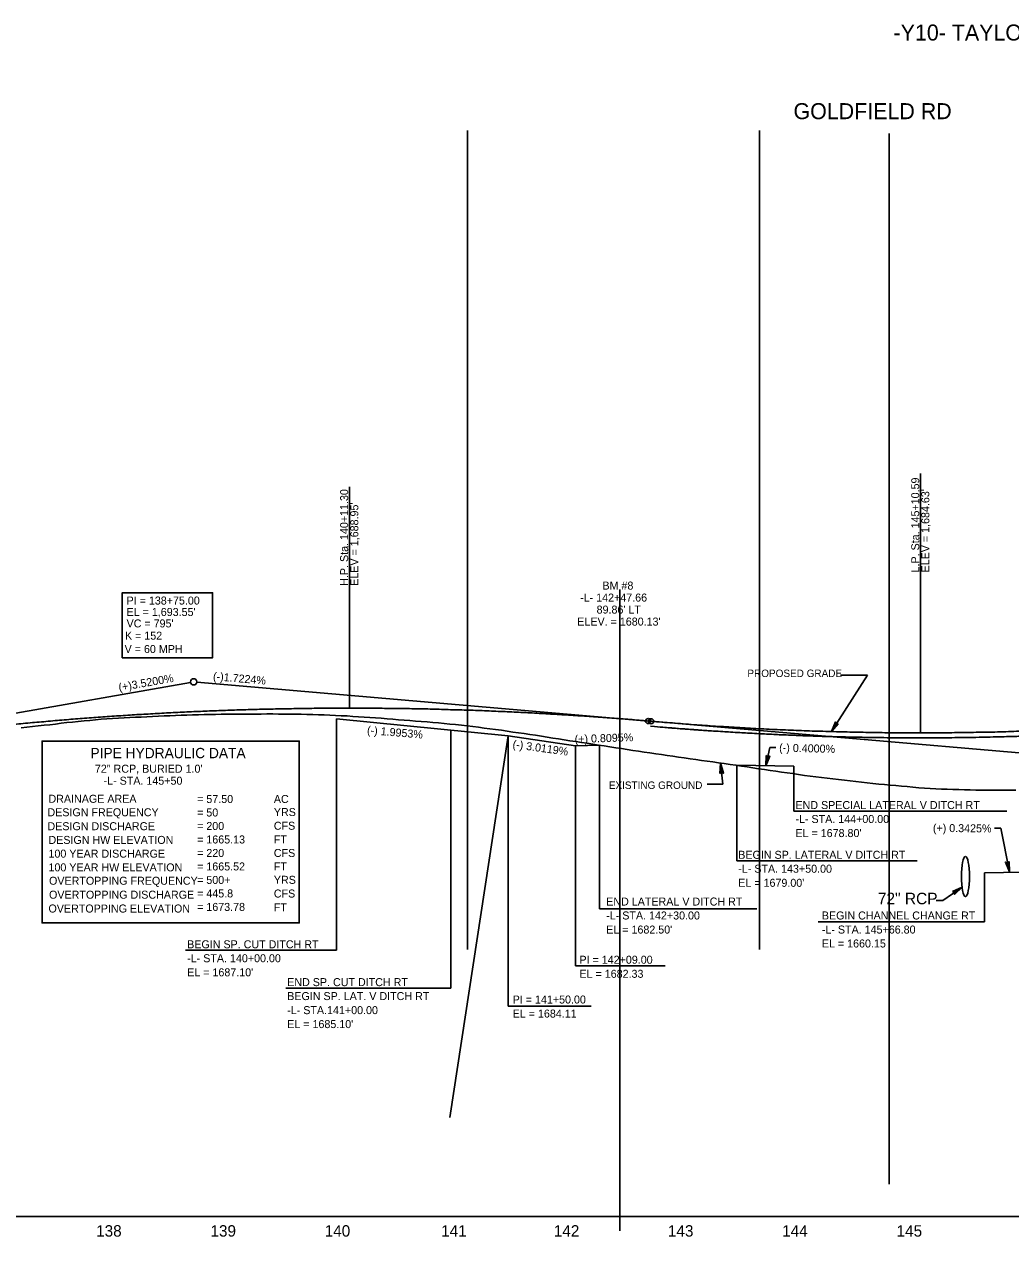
# Model space of a CAD drawing. Extents: x 498575 to 532350, y 405181 to 484585.
# Drawn here: x 518546 to 519409, y 483216 to 484277 of the extents above; entities that cross this region are included whole.
import ezdxf

# ---------------------------------------------------------------- set-up
doc = ezdxf.new("R2010")
doc.units = 0
for name, color, linetype in [('Exist Profile Cell', 7, 'Continuous'), ('Exist Vertical Profile Ground Line', 7, 'Continuous'), ('Exist Vertical Profile Horizontal Axis Label Major', 7, 'Continuous'), ('Prop Drainage Structure Pipe Welded Steel 54in Label', 7, 'Continuous'), ('Prop Grid Mask', 7, 'Continuous'), ('Prop PFL Text', 7, 'Continuous'), ('Prop Vertical Profile Curve Label', 7, 'Continuous'), ('Prop Vertical Profile Ditch Grade Right', 7, 'Continuous'), ('Prop Vertical Profile Ditch Grade Right Label', 7, 'Continuous'), ('Prop Vertical Profile Grade', 7, 'Continuous'), ('Prop Vertical Profile Grade Label', 7, 'Continuous'), ('Prop Vertical Profile Strip Grade', 7, 'Continuous'), ('Prop VPI Label', 7, 'Continuous'), ('Scratch_Level_0', 7, 'Continuous'), ('Scratch_Level_2', 7, 'Continuous'), ('Scratch_Level_4', 7, 'Continuous'), ('Scratch_Level_6', 7, 'Continuous'), ('Sheet Data Text CELL', 7, 'Continuous')]:
    doc.layers.add(name, color=color, linetype=linetype)

msp = doc.modelspace()

# ---------------------------------------------------------------- linework, layer by layer
at = {"layer": 'Exist Profile Cell'}
msp.add_line((505856.7, 483233.7), (526056.7, 483233.7), dxfattribs=at)
at = {"layer": 'Exist Vertical Profile Ground Line'}
for points in [[(518543.2, 483661.2), (518548.2, 483661.8), (518553.2, 483662.4), (518558.2, 483662.9), (518563.2, 483663.5), (518568.2, 483664), (518573.2, 483664.6), (518578.2, 483665.2), (518583.2, 483665.8), (518588.2, 483666.3), (518593.2, 483666.9), (518598.2, 483667.4), (518603.2, 483667.8), (518608.2, 483668.3), (518613.2, 483668.7), (518618.2, 483669.1), (518623.2, 483669.5), (518628.2, 483669.8), (518633.2, 483670), (518638.2, 483670.3), (518643.2, 483670.5), (518648.2, 483670.7), (518653.2, 483671), (518658.2, 483671.2), (518663.2, 483671.4), (518668.2, 483671.7), (518673.2, 483671.9), (518678.2, 483672.1), (518683.2, 483672.3), (518688.2, 483672.4), (518693.2, 483672.5), (518698.2, 483672.7), (518703.2, 483672.8), (518708.2, 483672.9), (518713.2, 483673), (518718.2, 483673.1), (518723.2, 483673.2), (518728.2, 483673.3), (518733.2, 483673.3), (518738.2, 483673.3), (518743.2, 483673.3), (518748.2, 483673.3), (518753.2, 483673.3), (518758.2, 483673.4), (518763.2, 483673.4), (518768.2, 483673.3), (518773.2, 483673.3), (518778.2, 483673.3), (518783.2, 483673.2), (518788.2, 483673.1), (518793.2, 483673), (518798.2, 483672.9), (518803.2, 483672.7), (518808.2, 483672.6), (518813.2, 483672.3)], [(518813.2, 483672.3), (518818.2, 483672.1), (518823.2, 483671.9), (518828.2, 483671.7), (518833.2, 483671.3), (518838.2, 483671), (518843.2, 483670.7), (518848.2, 483670.3), (518853.2, 483669.9), (518858.2, 483669.6), (518863.2, 483669.2), (518868.2, 483668.8), (518873.2, 483668.4), (518878.2, 483668), (518883.2, 483667.6), (518888.2, 483667.2), (518893.2, 483666.8), (518898.2, 483666.4), (518903.2, 483666), (518908.2, 483665.6), (518913.2, 483665.1), (518918.2, 483664.6), (518923.2, 483664.1), (518928.2, 483663.5), (518933.2, 483662.9), (518938.2, 483662.3), (518943.2, 483661.7), (518948.2, 483661.1), (518953.2, 483660.5), (518958.2, 483659.8), (518963.2, 483659.1), (518968.2, 483658.3), (518973.2, 483657.6), (518978.2, 483656.9), (518983.2, 483656.2), (518988.2, 483655.4), (518993.2, 483654.7), (518998.2, 483653.9), (519003.2, 483653.1), (519008.2, 483652.3), (519013.2, 483651.6), (519018.2, 483650.8), (519023.2, 483650), (519028.2, 483649.3), (519033.2, 483648.5), (519038.2, 483647.7), (519043.2, 483646.9), (519048.2, 483646.1), (519053.2, 483645.4), (519058.2, 483644.6), (519063.2, 483643.9), (519068.2, 483643.1), (519073.2, 483642.4), (519078.2, 483641.5), (519083.2, 483640.9), (519088.2, 483640.1), (519093.2, 483639.4), (519098.2, 483638.6), (519103.2, 483637.9), (519108.2, 483637.2), (519113.2, 483636.4), (519118.2, 483635.7), (519123.2, 483634.9), (519128.2, 483634.2), (519133.2, 483633.5), (519138.2, 483632.8), (519143.2, 483632.1), (519148.2, 483631.4), (519153.2, 483630.7), (519158.2, 483630), (519163.2, 483629.2), (519168.2, 483628.5), (519173.2, 483627.7), (519178.2, 483627), (519183.2, 483626.2), (519188.2, 483625.5), (519193.2, 483624.7), (519198.2, 483624), (519203.2, 483623.3), (519208.2, 483622.6), (519213.2, 483621.9), (519218.2, 483621.2), (519223.2, 483620.5), (519228.2, 483619.7), (519233.2, 483619.1), (519238.2, 483618.5), (519243.2, 483617.9), (519248.2, 483617.2), (519253.2, 483616.6), (519258.2, 483616), (519263.2, 483615.5), (519268.2, 483614.9), (519273.2, 483614.3), (519278.2, 483613.8), (519283.2, 483613.2), (519288.2, 483612.6), (519293.2, 483612.1), (519298.2, 483611.6), (519303.2, 483611.1), (519308.2, 483610.7), (519313.2, 483610.2)], [(519313.2, 483610.2), (519318.2, 483609.8), (519323.2, 483609.4), (519328.2, 483608.9), (519333.2, 483608.6), (519338.2, 483608.2), (519343.2, 483608), (519348.2, 483607.7), (519353.2, 483607.5), (519358.2, 483607.3), (519363.2, 483607.2), (519368.2, 483607), (519373.2, 483606.9), (519378.2, 483606.8), (519383.2, 483606.8), (519388.2, 483606.7), (519393.2, 483606.6), (519398.2, 483606.6), (519403.2, 483606.7), (519408.2, 483606.7), (519413.2, 483606.7)]]:
    msp.add_lwpolyline(points, dxfattribs=at)
at = {"layer": 'Prop Drainage Structure Pipe Welded Steel 54in Label'}
for p in [(519366.1, 483522), (519343.4, 483510.2)]:
    msp.add_line(p, (519349.3, 483510.2), dxfattribs=at)
msp.add_lwpolyline([(519357.8, 483518.1), (519366.1, 483522), (519359.6, 483515.5), (519359.6, 483517.5)], close=True, dxfattribs=at)
msp.add_ellipse((519369.1, 483531.2), major_axis=(0, 17.5), ratio=0.2, dxfattribs=at)
at = {"layer": 'Prop Grid Mask'}
for points in [[(518631.6, 483722.6), (518710.6, 483722.6), (518710.6, 483779.4), (518631.6, 483779.4)], [(518561.5, 483649.6), (518786.5, 483649.6), (518786.5, 483490.6), (518561.5, 483490.6)]]:
    msp.add_lwpolyline(points, close=True, dxfattribs=at)
at = {"layer": 'Prop PFL Text'}
for p, q in [((519251.8, 483658), (519283.3, 483707.2)), ((519283.3, 483707.2), (519259.9, 483707.2)), ((519156.9, 483612.1), (519155, 483630.5)), ((519143.1, 483612.1), (519156.9, 483612.1))]:
    msp.add_line(p, q, dxfattribs=at)
for points in [[(519257.9, 483664.8), (519251.8, 483658), (519255.3, 483666.5), (519256, 483664.7)], [(519154.4, 483621.4), (519155, 483630.5), (519157.5, 483621.6), (519155.8, 483622.6)]]:
    msp.add_lwpolyline(points, close=True, dxfattribs=at)
at = {"layer": 'Prop Vertical Profile Curve Label'}
for centre in [(519091.6, 483667.2), (519094.1, 483667)]:
    msp.add_circle(centre, 2.25, dxfattribs=at)
at = {"layer": 'Prop Vertical Profile Ditch Grade Right'}
for points in [[(518819.1, 483669.2), (518969.1, 483654.3), (519028.1, 483645.4), (519049.1, 483646.2)], [(519169.1, 483628.7), (519219.1, 483627.7)], [(519385.9, 483534.5), (519634.1, 483538.7), (519634.1, 483538.7)]]:
    msp.add_lwpolyline(points, dxfattribs=at)
at = {"layer": 'Prop Vertical Profile Ditch Grade Right Label'}
for p, q in [((518819.1, 483669.2), (518819.1, 483466.8)), ((518919.1, 483659.3), (518919.1, 483433.4)), ((518969.1, 483654.3), (518969.1, 483417.8)), ((519028.1, 483645.4), (519028.1, 483453.2)), ((519049.1, 483646.2), (519049.1, 483502.9)), ((519197.9, 483644), (519194.5, 483628.1)), ((519197.9, 483644), (519203.4, 483644)), ((519169.1, 483628.7), (519169.1, 483544.8)), ((519219.1, 483627.7), (519219.1, 483588.3)), ((519405.4, 483588.3), (519219.1, 483588.3)), ((519400, 483573.6), (519394.5, 483573.6)), ((519400, 483573.6), (519407.6, 483535.3)), ((519327, 483544.8), (519169.1, 483544.8)), ((519385.9, 483534.5), (519385.9, 483491.6)), ((519186.5, 483502.9), (519049.1, 483502.9)), ((519385.9, 483491.6), (519240.3, 483491.6)), ((518819.1, 483466.8), (518686.9, 483466.8)), ((519106.4, 483453.2), (519028.1, 483453.2)), ((518919.1, 483433.4), (518774.7, 483433.4)), ((519041.7, 483417.8), (518969.1, 483417.8))]:
    msp.add_line(p, q, dxfattribs=at)
for points in [[(519194.9, 483637.2), (519194.5, 483628.1), (519198, 483636.6), (519196.2, 483635.8)], [(519407.2, 483544.4), (519407.6, 483535.3), (519404.1, 483543.8), (519405.9, 483543)]]:
    msp.add_lwpolyline(points, close=True, dxfattribs=at)
at = {"layer": 'Prop Vertical Profile Grade'}
msp.add_line((519091.6, 483667.2), (519094.1, 483667), dxfattribs=at)
for points in [[(519094.1, 483667), (519112.9, 483665.5), (519131.7, 483664), (519150.5, 483662.7), (519169.3, 483661.6), (519188.1, 483660.5), (519206.9, 483659.6), (519225.7, 483658.8), (519244.5, 483658.2), (519263.3, 483657.7), (519282.1, 483657.3), (519300.9, 483657), (519319.7, 483656.9), (519338.5, 483656.9), (519357.3, 483657), (519376.1, 483657.3), (519394.9, 483657.6), (519413.7, 483658.2), (519432.5, 483658.8), (519451.3, 483659.6), (519470.1, 483660.5), (519488.9, 483661.5), (519507.7, 483662.7), (519526.5, 483663.9), (519545.3, 483665.4), (519564.1, 483666.9), (519582.9, 483668.6), (519601.7, 483670.4), (519620.5, 483672.3), (519639.3, 483674.4), (519658.1, 483676.6), (519676.9, 483678.9), (519695.7, 483681.4), (519714.5, 483683.9), (519733.3, 483686.6), (519752.1, 483689.5), (519770.9, 483692.4), (519789.7, 483695.5), (519808.5, 483698.8), (519827.3, 483702.1), (519846.1, 483705.6), (519864.9, 483709.2), (519883.7, 483713), (519902.5, 483716.8), (519921.3, 483720.8), (519940.1, 483725), (519958.9, 483729.2), (519977.7, 483733.6), (519996.5, 483738.1), (520015.3, 483742.8), (520034.1, 483747.6)], [(518296.6, 483631.5), (518312.5, 483634.3), (518328.4, 483636.9), (518344.3, 483639.5), (518360.2, 483642), (518376.1, 483644.5), (518392, 483646.8), (518407.9, 483649), (518423.8, 483651.2), (518439.7, 483653.3), (518455.6, 483655.3), (518471.5, 483657.2), (518487.4, 483659.1), (518503.3, 483660.8), (518519.2, 483662.5), (518535.1, 483664.1), (518551, 483665.6), (518566.9, 483667), (518582.8, 483668.4), (518598.7, 483669.6), (518614.6, 483670.8), (518630.5, 483671.9), (518646.4, 483672.9), (518662.3, 483673.8), (518678.2, 483674.7), (518694.1, 483675.4), (518710, 483676.1), (518725.9, 483676.7), (518741.8, 483677.2), (518757.7, 483677.6), (518773.6, 483677.9), (518789.5, 483678.2), (518805.4, 483678.4), (518821.3, 483678.5), (518837.2, 483678.5), (518853.1, 483678.4), (518869, 483678.2), (518884.9, 483678), (518900.8, 483677.7), (518916.7, 483677.2), (518932.6, 483676.8), (518948.5, 483676.2), (518964.4, 483675.5), (518980.3, 483674.8), (518996.2, 483673.9), (519012.1, 483673), (519028, 483672), (519043.9, 483671), (519059.8, 483669.8), (519075.7, 483668.6), (519091.6, 483667.2)]]:
    msp.add_spline(points, degree=3, dxfattribs=at)
at = {"layer": 'Prop Vertical Profile Strip Grade'}
for p, q in [((519329.7, 483883.6), (519329.7, 483656.9)), ((518830.4, 483872.2), (518830.4, 483678.5))]:
    msp.add_line(p, q, dxfattribs=at)
at = {"layer": 'Prop VPI Label'}
for p, q in [((518296.6, 483631.5), (518691.4, 483701)), ((519091.6, 483667.2), (518696.8, 483701.2)), ((519094.1, 483667), (519561.3, 483626.8))]:
    msp.add_line(p, q, dxfattribs=at)
msp.add_circle((518694.1, 483701.5), 2.75, dxfattribs=at)
at = {"layer": 'Scratch_Level_0'}
msp.add_line((519066.7, 483221.2), (519066.7, 483782.2), dxfattribs=at)
at = {"layer": 'Scratch_Level_2'}
msp.add_line((519302.3, 484181.1), (519302.3, 483262), dxfattribs=at)
at = {"layer": 'Scratch_Level_4'}
for p, q in [((518933.7, 484183.7), (518933.7, 483467.4)), ((519189, 484183.7), (519189, 483467.4)), ((518969.1, 483654.3), (518918.1, 483320.5))]:
    msp.add_line(p, q, dxfattribs=at)
at = {"layer": 'Scratch_Level_6'}
msp.add_open_spline([(519093.7, 483662.7), (519098.6, 483662.2), (519104.8, 483661.7), (519111, 483661.2), (519112.4, 483661.1), (519112.5, 483661.1), (519112.5, 483661.1), (519112.6, 483661.1), (519112.6, 483661.1), (519112.8, 483661.1), (519113.2, 483661), (519114.3, 483661), (519115.3, 483660.9), (519118.3, 483660.6), (519120.8, 483660.4), (519125.7, 483660.1), (519128.2, 483659.9), (519130.8, 483659.7), (519131, 483659.7), (519131.2, 483659.7), (519131.3, 483659.7), (519131.4, 483659.7), (519131.8, 483659.6), (519132.8, 483659.6), (519135, 483659.4), (519136.8, 483659.3), (519143, 483658.8), (519147.9, 483658.5), (519157.8, 483657.9), (519162.7, 483657.6), (519172.6, 483657), (519177.6, 483656.7), (519187.4, 483656.2), (519192.4, 483655.9), (519202.3, 483655.5), (519207.2, 483655.2), (519217.1, 483654.8), (519222, 483654.6), (519231.9, 483654.2), (519236.8, 483654.1), (519246.7, 483653.7), (519251.7, 483653.6), (519261.6, 483653.3), (519266.5, 483653.2), (519276.4, 483653), (519281.3, 483652.9), (519291.2, 483652.8), (519296.2, 483652.7), (519311, 483652.5), (519320.9, 483652.5), (519335.7, 483652.5), (519340.7, 483652.5), (519350.6, 483652.6), (519355.5, 483652.6), (519370.3, 483652.8), (519380.2, 483652.9), (519395.1, 483653.3), (519400, 483653.4), (519409.9, 483653.7), (519414.8, 483653.8), (519424.7, 483654.1), (519429.7, 483654.3), (519439.6, 483654.7), (519444.5, 483654.9), (519469.2, 483656), (519489, 483657.1), (519513.6, 483658.7), (519518.6, 483659), (519528.4, 483659.7), (519533.4, 483660.1), (519543.2, 483660.8), (519548.2, 483661.2), (519558, 483662), (519562.9, 483662.4), (519577.7, 483663.7), (519587.6, 483664.6), (519602.3, 483666.1), (519607.3, 483666.6), (519617.1, 483667.6), (519622, 483668.1), (519646.6, 483670.8), (519666.2, 483673.1), (519705.5, 483678.2), (519725.1, 483681), (519749.5, 483684.7), (519754.4, 483685.4), (519764.2, 483686.9), (519769, 483687.7), (519783.7, 483690.1), (519793.4, 483691.7), (519808.1, 483694.3), (519812.9, 483695.1), (519822.7, 483696.8), (519827.5, 483697.7), (519837.3, 483699.5), (519842.1, 483700.4), (519851.8, 483702.2), (519856.7, 483703.2), (519866.4, 483705.1), (519871.3, 483706), (519881, 483708), (519885.8, 483708.9), (519895.5, 483710.9), (519900.3, 483711.9), (519910, 483714), (519914.8, 483715), (519924.5, 483717.1), (519929.3, 483718.1), (519939, 483720.2), (519943.8, 483721.3), (519953.5, 483723.5), (519958.3, 483724.6), (519967.9, 483726.8), (519972.8, 483728), (519982.4, 483730.2), (519987.2, 483731.4), (519993.2, 483732.8), (519995, 483733.3), (519996.8, 483733.7), (519997.5, 483733.9), (519997.7, 483733.9), (519998, 483734), (519998.4, 483734.1), (519998.9, 483734.2), (520001.6, 483734.9), (520004, 483735.5), (520008.8, 483736.7), (520011.2, 483737.2), (520014.2, 483738), (520015.1, 483738.2), (520016, 483738.5), (520016.4, 483738.6), (520016.5, 483738.6), (520016.6, 483738.6), (520016.8, 483738.7), (520018.3, 483739), (520024.4, 483740.6), (520030.4, 483742.1), (520035.2, 483743.3)], degree=3, dxfattribs=at)
at = {"layer": 'Sheet Data Text CELL'}
msp.add_lwpolyline([(518561.5, 483490.6), (518786.5, 483490.6), (518786.5, 483649.6), (518561.5, 483649.6)], close=True, dxfattribs=at)

# ---------------------------------------------------------------- texts
at = {"layer": 'Exist Vertical Profile Horizontal Axis Label Major'}
for s, p in [('138', (518608.8, 483216.2)), ('138', (518608.8, 483216.2)), ('139', (518708.8, 483216.2)), ('139', (518708.8, 483216.2)), ('140', (518808.7, 483216.2)), ('140', (518808.7, 483216.2)), ('141', (518910.5, 483216.2)), ('141', (518910.5, 483216.2)), ('142', (519009.1, 483216.2)), ('142', (519009.1, 483216.2)), ('143', (519108.9, 483216.2)), ('143', (519108.9, 483216.2)), ('144', (519208.8, 483216.2)), ('144', (519208.8, 483216.2)), ('145', (519308.9, 483216.2)), ('145', (519308.9, 483216.2))]:
    msp.add_text(s, height=10, dxfattribs=at).set_placement(p)
at = {"layer": 'Prop Drainage Structure Pipe Welded Steel 54in Label'}
msp.add_text('72" RCP', height=10.12, dxfattribs=at).set_placement((519292.5, 483506.9))
at = {"layer": 'Prop PFL Text'}
for s, height, p in [('BM #8', 7, (519051.6, 483782.2)), ('-L- 142+47.66', 7, (519032.1, 483771.7)), ("89.86' LT", 7, (519046.5, 483761.2)), ("ELEV. = 1680.13'", 7, (519029.6, 483750.7)), ('PROPOSED GRADE', 6.516, (519178.4, 483705.7)), ('EXISTING GROUND', 6.516, (519057.2, 483607.8))]:
    msp.add_text(s, height=height, dxfattribs=at).set_placement(p)
at = {"layer": 'Prop Vertical Profile Curve Label'}
for s, p in [("VC = 795'", (518635.4, 483749.1)), ('K = 152', (518634, 483738.4)), ('V = 60 MPH ', (518633.7, 483726.7))]:
    msp.add_text(s, height=7, dxfattribs=at).set_placement(p)
at = {"layer": 'Prop Vertical Profile Ditch Grade Right Label'}
for s, rotation, p in [('(-) 1.9953%', 355.218, (518845.5, 483655.9)), ('(+) 0.8095%', 1.9208, (519027.4, 483647.9)), ('(-) 3.0119%', 351.9772, (518972.7, 483643.7)), ('(-) 0.4000%', 358.5792, (519206.1, 483640.5)), ('END SPECIAL LATERAL V DITCH RT', 360, (519220.4, 483590.2)), ('-L- STA. 144+00.00', 360, (519220.4, 483578)), ("EL = 1678.80'", 360, (519220.4, 483565.7)), ('(+) 0.3425%', 359.4632, (519340.6, 483570.2)), ('BEGIN SP. LATERAL V DITCH RT', 360, (519170.4, 483546.7)), ('-L- STA. 143+50.00', 360, (519170.4, 483534.5)), ("EL = 1679.00'", 360, (519170.4, 483522.2)), ('END LATERAL V DITCH RT', 360, (519054.9, 483505.8)), ('-L- STA. 142+30.00', 360, (519054.9, 483493.6)), ('BEGIN CHANNEL CHANGE RT', 360, (519243.5, 483493.6)), ("EL = 1682.50'", 360, (519054.9, 483481.3)), ('-L- STA. 145+66.80', 360, (519243.5, 483481.3)), ('BEGIN SP. CUT DITCH RT', 360, (518688.4, 483468.4)), ('EL = 1660.15', 360, (519243.5, 483469.1)), ('-L- STA. 140+00.00', 360, (518688.4, 483456.2)), ('PI = 142+09.00', 360, (519031.5, 483454.9)), ("EL = 1687.10'", 360, (518688.4, 483443.9)), ('END SP. CUT DITCH RT', 360, (518775.9, 483435.3)), ('EL = 1682.33', 360, (519031.5, 483442.6)), ('BEGIN SP. LAT. V DITCH RT', 360, (518775.9, 483423.1)), ('PI = 141+50.00', 360, (518973.1, 483420.1)), ('-L- STA.141+00.00', 360, (518775.9, 483410.8)), ('EL = 1684.11', 360, (518973.1, 483407.8)), ("EL = 1685.10'", 360, (518775.9, 483398.6))]:
    msp.add_text(s, height=7, rotation=rotation, dxfattribs=at).set_placement(p)
at = {"layer": 'Prop Vertical Profile Grade Label'}
for s, rotation, p in [('(+)3.5200%', 9.9818, (518629, 483693.1)), ('(-)1.7224%', 355.0777, (518710.8, 483703))]:
    msp.add_text(s, height=7, rotation=rotation, dxfattribs=at).set_placement(p)
at = {"layer": 'Prop Vertical Profile Strip Grade'}
for s, p in [('L.P. Sta. 145+10.59', (519328.7, 483797.2)), ('H.P. Sta. 140+11.30', (518829.2, 483785.5)), ("ELEV = 1,684.63'", (519337.5, 483797.2)), ("ELEV = 1,688.95'", (518838.1, 483785.5))]:
    msp.add_text(s, height=7, rotation=90, dxfattribs=at).set_placement(p)
at = {"layer": 'Prop VPI Label'}
for s, p in [('PI = 138+75.00', (518635.4, 483769.1)), ("EL = 1,693.55'", (518635.4, 483759.1))]:
    msp.add_text(s, height=7, dxfattribs=at).set_placement(p)
at = {"layer": 'Scratch_Level_2'}
for s, p in [('-Y10- TAYLOR HENSON ', (519306.2, 484262.5)), ('GOLDFIELD RD', (519218.7, 484193.7))]:
    msp.add_text(s, height=14, dxfattribs=at).set_placement(p)
at = {"layer": 'Sheet Data Text CELL'}
for s, height, p in [('PIPE HYDRAULIC DATA', 9, (518603.8, 483634.7)), ('DRAINAGE AREA', 7, (518567.1, 483595.7)), ('= 57.50', 7, (518697.1, 483595.5)), ('AC', 7, (518764.2, 483595.5)), ('DESIGN FREQUENCY', 7, (518566.2, 483583.9)), ('= 50', 7, (518697.1, 483583.7)), ('YRS', 7, (518764.2, 483584.1)), ('DESIGN DISCHARGE', 7, (518566.2, 483571.7)), ('= 200', 7, (518697.1, 483571.9)), ('CFS', 7, (518764.2, 483572.1)), ('DESIGN HW ELEVATION', 7, (518567.1, 483559.7)), ('= 1665.13', 7, (518697.1, 483560.1)), ('FT', 7, (518764.2, 483560.1)), ('100 YEAR DISCHARGE', 7, (518567.1, 483547.7)), ('= 220', 7, (518697.1, 483548.3)), ('CFS', 7, (518764.2, 483548.3)), ('100 YEAR HW ELEVATION', 7, (518567.1, 483535.7)), ('= 1665.52', 7, (518697.1, 483536.5)), ('FT', 7, (518764.2, 483536.5)), ('OVERTOPPING FREQUENCY', 7, (518567.6, 483524)), ('= 500+', 7, (518697.1, 483524.7)), ('YRS', 7, (518764.2, 483524.8)), ('OVERTOPPING DISCHARGE', 7, (518567.6, 483511.8)), ('= 445.8', 7, (518697.1, 483512.9)), ('CFS', 7, (518764.2, 483512.8)), ('OVERTOPPING ELEVATION', 7, (518567.1, 483499.7)), ('= 1673.78', 7, (518697.1, 483501.1)), ('FT', 7, (518764.2, 483500.7))]:
    msp.add_text(s, height=height, rotation=360, dxfattribs=at).set_placement(p)
for s, p in [('   72" RCP, BURIED 1.0\'', (518599.9, 483622)), ('   -L- STA. 145+50', (518607.5, 483611.5))]:
    msp.add_text(s, height=7, dxfattribs=at).set_placement(p)

doc.saveas('drawing.dxf')
